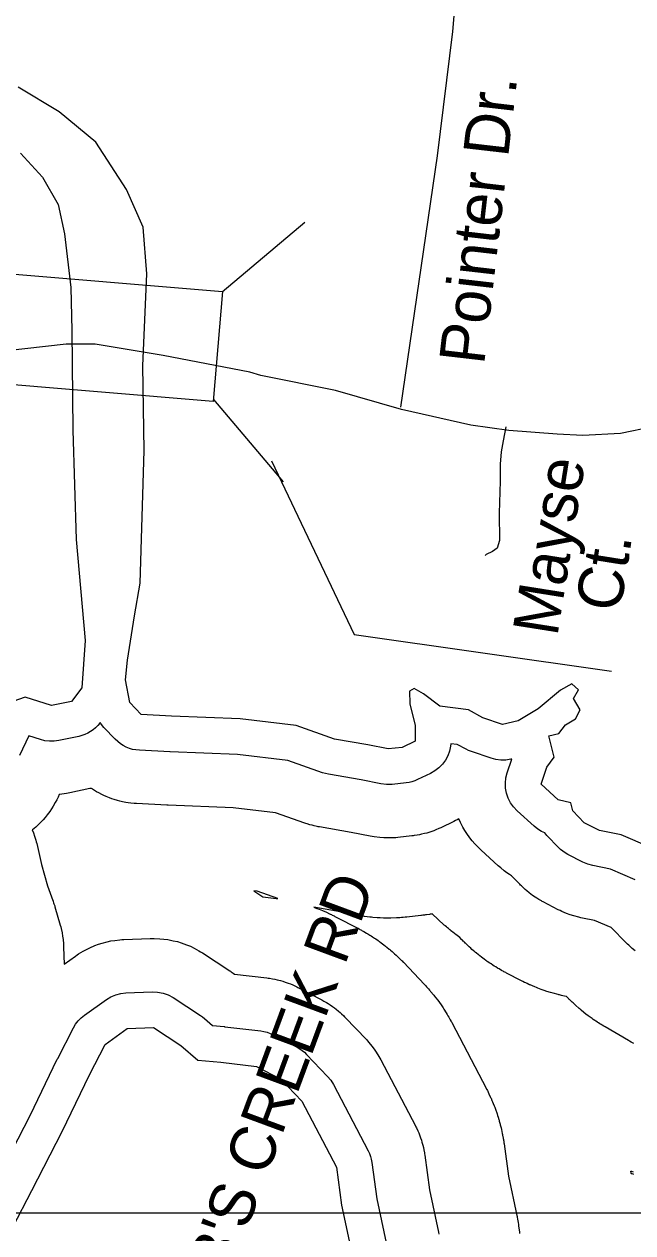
# Model space of a CAD drawing. Extents: x 1950930 to 2061844, y 904556 to 1017002.
# Drawn here: x 1963006 to 1964281, y 987856 to 990391 of the extents above; entities that cross this region are included whole.
import ezdxf

# ---------------------------------------------------------------- set-up
doc = ezdxf.new("R2010")
doc.units = 0
for name, color, linetype in [('Exist Hydrographic Buffer Line', 7, 'Continuous'), ('Exist Hydrographic Lake Shore', 7, 'Continuous'), ('Exist Road Non-System Type 51', 7, 'Continuous'), ('Exist Road Non-System Type 51 Label', 7, 'Continuous'), ('Exist Road Secondary Structure Standard Bridge CELL', 7, 'Continuous'), ('Exist Road Secondary Structure Standard Bridge Number Label', 7, 'Continuous'), ('Exist Road Secondary Type 51 Attributed', 7, 'Continuous'), ('Map Preparation Inset Cut Line', 7, 'Continuous')]:
    doc.layers.add(name, color=color, linetype=linetype)

msp = doc.modelspace()

# ---------------------------------------------------------------- linework, layer by layer
at = {"layer": 'Exist Hydrographic Buffer Line'}
for points in [[(1964286, 988596.5), (1964234.6, 988618.9), (1964197.1, 988626.1), (1964186.6, 988628.9), (1964176.6, 988633.2), (1964145, 988649.5), (1964139.6, 988652.6), (1964134.5, 988656.1), (1964129.7, 988660), (1964125.3, 988664.3), (1964101.3, 988689.4), (1964096.9, 988694.6), (1964089.6, 988698), (1964081.8, 988702.8), (1964074.6, 988708.6), (1964038.6, 988741.3), (1964031.1, 988749.1), (1964024.9, 988758), (1964020, 988767.6), (1964016.5, 988777.8), (1964014.5, 988788.5), (1964014.1, 988799.3), (1964015.2, 988810), (1964017.9, 988820.5), (1964027.6, 988849.6), (1964025.5, 988849.1), (1964015.2, 988847.5), (1964004.7, 988847.3), (1963994.3, 988848.5), (1963984.2, 988851.2), (1963942.8, 988865.4), (1963937.1, 988867.6), (1963931.6, 988870.2), (1963913.3, 988880.1), (1963899.5, 988881.8), (1963899.1, 988876.8), (1963896.9, 988866.5), (1963893.3, 988856.6), (1963888.3, 988847.4), (1963882.1, 988838.9), (1963874.8, 988831.3), (1963866.5, 988824.9), (1963857.3, 988819.7), (1963830.1, 988806.6), (1963824.3, 988804.1), (1963818.3, 988802.1), (1963812.2, 988800.6), (1963805.9, 988799.7), (1963776.5, 988796.4), (1963764.8, 988796), (1963753.1, 988797.5), (1963711.8, 988805.9), (1963643.3, 988817.7), (1963637.1, 988819.1), (1963631.1, 988820.9), (1963558.2, 988846.5), (1963452.3, 988859.3), (1963311.6, 988864.7), (1963311.1, 988864.7), (1963310.6, 988864.7), (1963246.9, 988868), (1963239.8, 988868.7), (1963232.8, 988870), (1963226, 988872.1), (1963219.5, 988874.7), (1963213.2, 988878), (1963207.2, 988881.8), (1963201.6, 988886.2), (1963196.5, 988891.1), (1963172.5, 988916.1), (1963165.6, 988924.6), (1963164.7, 988926), (1963163.9, 988925), (1963159.6, 988919.9), (1963154.9, 988915.2), (1963149.8, 988911), (1963144.4, 988907.2), (1963138.6, 988903.9), (1963132.6, 988901.1), (1963126.3, 988898.9), (1963119.9, 988897.3), (1963078, 988888.5), (1963068.5, 988887.1), (1963058.8, 988886.9), (1963049.1, 988888.1), (1963039.7, 988890.4), (1963015.6, 988898.1), (1962996, 988856.9)], [(1964286, 988447.3), (1964280.2, 988452.2), (1964272.6, 988459), (1964269.8, 988461.5), (1964267.1, 988464.2), (1964235.8, 988496.2), (1964201.2, 988511.3), (1964176.1, 988516.1), (1964172.1, 988516.9), (1964168.2, 988517.9), (1964157.7, 988520.7), (1964150, 988523), (1964142.4, 988526), (1964132.5, 988530.2), (1964128.8, 988531.9), (1964125.1, 988533.7), (1964093.5, 988550), (1964091.5, 988551.1), (1964089.5, 988552.3), (1964084.1, 988555.3), (1964080.1, 988557.7), (1964076.3, 988560.2), (1964071.2, 988563.7), (1964067.4, 988566.4), (1964063.8, 988569.3), (1964059, 988573.2), (1964055.4, 988576.2), (1964052, 988579.3), (1964047.6, 988583.6), (1964045.9, 988585.2), (1964044.3, 988586.9), (1964027, 988605), (1964022.9, 988607.5), (1964017.1, 988611.3), (1964011.6, 988615.5), (1964004.4, 988621.3), (1964001.8, 988623.5), (1963999.2, 988625.8), (1963963.2, 988658.5), (1963960.3, 988661.2), (1963957.5, 988664.1), (1963950, 988671.9), (1963944.7, 988678), (1963939.8, 988684.4), (1963933.5, 988693.2), (1963929.1, 988700), (1963925.1, 988707.1), (1963920.2, 988716.7), (1963916.8, 988724), (1963916.6, 988724.5), (1963912.8, 988722.4), (1963909.3, 988720.5), (1963905.8, 988718.7), (1963878.6, 988705.6), (1963876.5, 988704.6), (1963874.3, 988703.7), (1963868.5, 988701.2), (1963864.1, 988699.4), (1963859.7, 988697.8), (1963853.7, 988695.8), (1963849.2, 988694.4), (1963844.6, 988693.2), (1963838.5, 988691.8), (1963833.9, 988690.7), (1963829.2, 988689.9), (1963823, 988689), (1963820.6, 988688.6), (1963818.3, 988688.3), (1963788.9, 988685.1), (1963784.5, 988684.7), (1963780.1, 988684.4), (1963768.4, 988684.1), (1963759.6, 988684.1), (1963750.9, 988684.9), (1963739.3, 988686.3), (1963734.9, 988687), (1963730.6, 988687.8), (1963691.1, 988695.9), (1963624.3, 988707.4), (1963622, 988707.8), (1963619.7, 988708.2), (1963613.5, 988709.6), (1963609, 988710.7), (1963604.4, 988711.9), (1963598.4, 988713.8), (1963596.2, 988714.5), (1963594, 988715.2), (1963532.6, 988736.8), (1963443.4, 988747.6), (1963307.3, 988752.8), (1963307.2, 988752.8), (1963307, 988752.8), (1963306.5, 988752.8), (1963306.1, 988752.8), (1963305.7, 988752.8), (1963305.2, 988752.8), (1963305, 988752.9), (1963304.8, 988752.9), (1963241.1, 988756.1), (1963238.5, 988756.3), (1963235.8, 988756.5), (1963228.8, 988757.2), (1963223.5, 988757.9), (1963218.3, 988758.8), (1963211.3, 988760.1), (1963206.2, 988761.3), (1963201, 988762.7), (1963194.2, 988764.7), (1963189.2, 988766.3), (1963184.2, 988768.1), (1963177.7, 988770.8), (1963172.8, 988772.9), (1963168, 988775.2), (1963161.7, 988778.5), (1963157.1, 988781), (1963152.6, 988783.8), (1963146.6, 988787.6), (1963145.6, 988788.3), (1963145.4, 988788.2), (1963143, 988787.7), (1963101.1, 988778.9), (1963097.6, 988778.2), (1963094, 988777.6), (1963084.4, 988776.2), (1963078.8, 988775.6), (1963076.4, 988770), (1963073.7, 988764), (1963070.6, 988758.2), (1963066.2, 988750.6), (1963062.8, 988745), (1963059, 988739.6), (1963053.8, 988732.5), (1963049.7, 988727.3), (1963045.4, 988722.4), (1963039.3, 988716), (1963034.7, 988711.4), (1963029.8, 988707), (1963023.1, 988701.3), (1963022.6, 988700.9), (1963022.6, 988700.9), (1963025.1, 988694.6), (1963027.3, 988688), (1963029.9, 988679.2), (1963030.9, 988675.9), (1963031.7, 988672.6), (1963041.9, 988628.8), (1963054.1, 988584), (1963065.6, 988553.2), (1963066, 988552.2), (1963066.3, 988551.1), (1963067.3, 988548.4), (1963068, 988546.3), (1963068.6, 988544.3), (1963069.5, 988541.5), (1963069.8, 988540.5), (1963070.1, 988539.4), (1963081.1, 988500.9), (1963082, 988497.5), (1963082.8, 988494.1), (1963084.8, 988485), (1963086.1, 988478.1), (1963087, 988471.2), (1963087.8, 988461.8), (1963088.1, 988458.4), (1963088.2, 988454.9), (1963089.2, 988419.5), (1963112.9, 988436.4), (1963116.3, 988438.7), (1963119.7, 988440.9), (1963129, 988446.6), (1963136.1, 988450.5), (1963143.4, 988454), (1963153.4, 988458.3), (1963161, 988461.2), (1963168.8, 988463.5), (1963179.3, 988466.3), (1963187.3, 988468.1), (1963195.3, 988469.3), (1963206.1, 988470.5), (1963210.1, 988470.9), (1963214.2, 988471.1), (1963269.3, 988473.3), (1963273.6, 988473.4), (1963277.9, 988473.3), (1963289.5, 988472.9), (1963298.2, 988472.2), (1963306.7, 988470.9), (1963318.1, 988468.7), (1963326.6, 988466.7), (1963334.8, 988464.1), (1963345.7, 988460.1), (1963353.8, 988456.9), (1963361.5, 988453), (1963371.7, 988447.4), (1963375.4, 988445.3), (1963379.1, 988443), (1963436.4, 988405.5), (1963438, 988404.4), (1963439.6, 988403.3), (1963443.9, 988400.3), (1963446, 988398.7), (1963514.4, 988390.7), (1963516.9, 988390.3), (1963519.4, 988390), (1963526.2, 988388.9), (1963531.2, 988387.9), (1963536.1, 988386.7), (1963542.7, 988385), (1963547.6, 988383.6), (1963552.5, 988382), (1963558.9, 988379.7), (1963563.6, 988377.9), (1963568.3, 988375.9), (1963574.5, 988373), (1963576.8, 988371.9), (1963579.1, 988370.7), (1963629.7, 988344.3), (1963631.7, 988343.2), (1963633.7, 988342.1), (1963639.1, 988339), (1963643, 988336.6), (1963646.9, 988334.1), (1963652, 988330.6), (1963655.7, 988327.9), (1963659.3, 988325), (1963664.1, 988321.1), (1963667.6, 988318.1), (1963670.9, 988315), (1963675.4, 988310.7), (1963677, 988309.1), (1963678.6, 988307.4), (1963722.7, 988261.2), (1963725.3, 988258.3), (1963727.8, 988255.3), (1963734.5, 988247.3), (1963739.2, 988241.1), (1963743.6, 988234.6), (1963749, 988225.7), (1963751, 988222.4), (1963752.9, 988219), (1963825.5, 988080.1), (1963826.6, 988078), (1963827.7, 988075.8), (1963830.4, 988070), (1963832.4, 988065.6), (1963834.1, 988061.1), (1963836.4, 988055), (1963838, 988050.5), (1963839.3, 988045.9), (1963841, 988039.6), (1963842.2, 988035), (1963843.2, 988030.2), (1963844.3, 988023.9), (1963844.7, 988021.5), (1963845.1, 988019.1), (1963855.2, 987946.1), (1963873.7, 987857.6), (1963874.6, 987853.2)], [(1964283.1, 988253.3), (1964280.5, 988254.7), (1964278, 988256.1), (1964274.6, 988258), (1964273.3, 988258.7), (1964272, 988259.4), (1964223, 988287.8), (1964221.7, 988288.5), (1964220.5, 988289.2), (1964217.3, 988291.2), (1964214.8, 988292.7), (1964212.4, 988294.2), (1964209.3, 988296.3), (1964208.1, 988297), (1964206.9, 988297.8), (1964198.4, 988303.5), (1964196.1, 988305.1), (1964193.8, 988306.7), (1964187.6, 988311.2), (1964183.1, 988314.6), (1964178.6, 988318.2), (1964172.8, 988323), (1964170.6, 988324.9), (1964168.5, 988326.7), (1964160.9, 988333.5), (1964159.8, 988334.5), (1964158.8, 988335.4), (1964156, 988338), (1964153.9, 988339.9), (1964151.9, 988341.9), (1964149.1, 988344.6), (1964148.1, 988345.6), (1964147.1, 988346.6), (1964142.4, 988351.5), (1964141.6, 988351.6), (1964137.7, 988352.5), (1964134.7, 988353.1), (1964131.8, 988353.8), (1964127.8, 988354.8), (1964126.4, 988355.2), (1964124.9, 988355.5), (1964114.4, 988358.3), (1964111.5, 988359.1), (1964108.6, 988360), (1964100.8, 988362.4), (1964095.1, 988364.3), (1964089.4, 988366.3), (1964081.8, 988369.3), (1964079, 988370.4), (1964076.2, 988371.6), (1964066.2, 988375.8), (1964064.8, 988376.4), (1964063.4, 988377.1), (1964059.7, 988378.7), (1964057, 988380), (1964054.3, 988381.3), (1964050.6, 988383.1), (1964049.3, 988383.8), (1964047.9, 988384.5), (1964016.3, 988400.8), (1964015.5, 988401.2), (1964014.8, 988401.6), (1964012.7, 988402.7), (1964011.2, 988403.6), (1964009.7, 988404.4), (1964007.7, 988405.5), (1964006.9, 988405.9), (1964006.2, 988406.4), (1964000.8, 988409.4), (1963999.3, 988410.3), (1963997.8, 988411.2), (1963993.8, 988413.6), (1963990.9, 988415.4), (1963987.9, 988417.3), (1963984.1, 988419.8), (1963982.6, 988420.7), (1963981.2, 988421.7), (1963976.1, 988425.2), (1963974.7, 988426.2), (1963973.3, 988427.2), (1963969.5, 988429.9), (1963966.7, 988432), (1963963.9, 988434.1), (1963960.3, 988436.9), (1963958.9, 988438), (1963957.6, 988439.1), (1963952.8, 988443), (1963951.5, 988444.1), (1963950.1, 988445.2), (1963946.6, 988448.2), (1963944, 988450.5), (1963941.4, 988452.8), (1963938, 988456), (1963936.7, 988457.1), (1963935.5, 988458.3), (1963931, 988462.6), (1963930.4, 988463.2), (1963929.8, 988463.8), (1963928.1, 988465.5), (1963926.9, 988466.7), (1963925.7, 988467.9), (1963924.1, 988469.6), (1963923.5, 988470.2), (1963922.9, 988470.8), (1963918.6, 988475.3), (1963916, 988477.2), (1963910.5, 988481.3), (1963908.5, 988482.9), (1963906.5, 988484.5), (1963899.2, 988490.3), (1963898.2, 988491.1), (1963897.2, 988491.9), (1963894.6, 988494.1), (1963892.6, 988495.8), (1963890.7, 988497.5), (1963888.1, 988499.8), (1963887.1, 988500.6), (1963886.1, 988501.5), (1963860.5, 988524.8), (1963858.3, 988524.5), (1963856.5, 988524.2), (1963854.8, 988523.9), (1963848.6, 988522.9), (1963847.7, 988522.8), (1963846.8, 988522.7), (1963844.5, 988522.3), (1963842.7, 988522.1), (1963841, 988521.9), (1963838.6, 988521.6), (1963837.7, 988521.5), (1963836.9, 988521.4), (1963807.4, 988518.1), (1963805.8, 988517.9), (1963804.2, 988517.8), (1963799.8, 988517.4), (1963796.5, 988517.1), (1963793.2, 988516.9), (1963788.9, 988516.7), (1963787.2, 988516.6), (1963785.6, 988516.5), (1963773.9, 988516.2), (1963770.6, 988516.1), (1963767.3, 988516.1), (1963758.5, 988516.1), (1963751.9, 988516.3), (1963745.4, 988516.7), (1963736.6, 988517.5), (1963733.4, 988517.8), (1963730.1, 988518.2), (1963718.5, 988519.6), (1963716.8, 988519.8), (1963715.2, 988520.1), (1963710.9, 988520.7), (1963707.6, 988521.2), (1963704.4, 988521.8), (1963700.1, 988522.6), (1963698.4, 988522.9), (1963696.8, 988523.2), (1963659.9, 988530.8), (1963612.9, 988538.9), (1963615.7, 988537.8), (1963617.5, 988537.2), (1963619.2, 988536.5), (1963624, 988534.7), (1963627.5, 988533.3), (1963631.1, 988531.8), (1963635.7, 988529.7), (1963637.5, 988529), (1963639.2, 988528.2), (1963645.4, 988525.3), (1963646.3, 988524.9), (1963647.1, 988524.5), (1963649.4, 988523.4), (1963651.1, 988522.5), (1963652.9, 988521.7), (1963655.1, 988520.5), (1963656, 988520.1), (1963656.8, 988519.6), (1963707.5, 988493.2), (1963708.2, 988492.8), (1963709, 988492.4), (1963711, 988491.3), (1963712.5, 988490.5), (1963714.1, 988489.6), (1963716.1, 988488.5), (1963716.8, 988488.1), (1963717.6, 988487.7), (1963722.9, 988484.6), (1963724.4, 988483.7), (1963725.9, 988482.8), (1963729.8, 988480.5), (1963732.8, 988478.6), (1963735.7, 988476.8), (1963739.5, 988474.2), (1963740.9, 988473.3), (1963742.4, 988472.3), (1963747.4, 988468.8), (1963748.9, 988467.8), (1963750.3, 988466.8), (1963754, 988464.1), (1963756.8, 988462.1), (1963759.5, 988459.9), (1963763.1, 988457.1), (1963764.5, 988456), (1963765.8, 988454.9), (1963770.6, 988451), (1963771.9, 988449.9), (1963773.2, 988448.8), (1963776.7, 988445.8), (1963779.3, 988443.5), (1963781.9, 988441.2), (1963785.3, 988438.1), (1963786.5, 988436.9), (1963787.8, 988435.7), (1963792.2, 988431.4), (1963792.8, 988430.8), (1963793.4, 988430.2), (1963795.1, 988428.6), (1963796.3, 988427.4), (1963797.5, 988426.1), (1963799.1, 988424.5), (1963799.7, 988423.9), (1963800.3, 988423.3), (1963844.4, 988377), (1963845.4, 988375.9), (1963846.4, 988374.8), (1963849, 988372), (1963851, 988369.8), (1963852.9, 988367.6), (1963855.4, 988364.6), (1963856.4, 988363.5), (1963857.3, 988362.4), (1963863.9, 988354.4), (1963865.8, 988352.1), (1963867.6, 988349.8), (1963872.3, 988343.6), (1963875.8, 988338.9), (1963879.2, 988334.1), (1963883.5, 988327.6), (1963885.1, 988325.2), (1963886.6, 988322.7), (1963892.1, 988313.8), (1963892.8, 988312.6), (1963893.6, 988311.3), (1963895.6, 988308), (1963897.1, 988305.4), (1963898.5, 988302.9), (1963900.3, 988299.4), (1963901, 988298.2), (1963901.7, 988296.9), (1963974.4, 988158.1), (1963974.8, 988157.3), (1963975.2, 988156.4), (1963976.3, 988154.3), (1963977.1, 988152.7), (1963977.9, 988151.1), (1963979, 988148.9), (1963979.4, 988148.1), (1963979.7, 988147.3), (1963982.5, 988141.4), (1963983.2, 988139.8), (1963984, 988138.1), (1963985.9, 988133.7), (1963987.4, 988130.4), (1963988.7, 988127.1), (1963990.5, 988122.6), (1963991.2, 988120.9), (1963991.8, 988119.2), (1963994, 988113.1), (1963994.6, 988111.4), (1963995.2, 988109.7), (1963996.8, 988105.2), (1963997.9, 988101.7), (1963999, 988098.3), (1964000.4, 988093.7), (1964000.9, 988091.9), (1964001.4, 988090.2), (1964003.1, 988084), (1964003.5, 988082.2), (1964004, 988080.5), (1964005.2, 988075.8), (1964006, 988072.3), (1964006.8, 988068.7), (1964007.7, 988064), (1964008.1, 988062.2), (1964008.4, 988060.5), (1964009.6, 988054.1), (1964009.7, 988053.2), (1964009.9, 988052.3), (1964010.3, 988050), (1964010.6, 988048.2), (1964010.9, 988046.4), (1964011.2, 988044), (1964011.4, 988043.1), (1964011.5, 988042.2), (1964020.8, 987974.9), (1964038.2, 987892), (1964038.5, 987890.4), (1964038.8, 987888.7), (1964039.7, 987884.3), (1964040.2, 987881), (1964040.8, 987877.7), (1964041.4, 987873.3), (1964041.7, 987871.6), (1964041.9, 987869.9), (1964043.4, 987858.1), (1964043.8, 987854.7)], [(1962954.7, 987979.4), (1963018, 988101.8), (1963074.8, 988219.8), (1963075.3, 988220.8), (1963075.8, 988221.8), (1963108.8, 988285.7), (1963113.3, 988293.3), (1963118.7, 988300.3), (1963124.9, 988306.7), (1963131.8, 988312.2), (1963178.1, 988345.3), (1963187.4, 988351), (1963197.4, 988355.2), (1963207.9, 988358), (1963218.7, 988359.2), (1963273.7, 988361.4), (1963285.3, 988361), (1963296.7, 988358.8), (1963307.6, 988354.8), (1963317.8, 988349.2), (1963375, 988311.8), (1963379.3, 988308.8), (1963383.4, 988305.4), (1963400.3, 988290.7), (1963424.4, 988288.5), (1963425.4, 988288.4), (1963426.4, 988288.3), (1963501.3, 988279.4), (1963508, 988278.3), (1963514.6, 988276.6), (1963521, 988274.3), (1963527.2, 988271.4), (1963577.9, 988245), (1963583.2, 988241.9), (1963588.3, 988238.4), (1963593.1, 988234.5), (1963597.5, 988230.2), (1963641.5, 988183.9), (1963648.2, 988175.9), (1963653.7, 988167), (1963726.3, 988028.2), (1963729.1, 988022.4), (1963731.3, 988016.3), (1963733, 988010.1), (1963734.2, 988003.7), (1963744.8, 987926.9), (1963764.1, 987834.7)], [(1964282.4, 987983.3), (1964279.5, 987984.2), (1964278.5, 987984.5), (1964277.4, 987984.8), (1964276.1, 987985.2), (1964277, 987981), (1964278, 987980.6), (1964279.5, 987980), (1964281, 987979.4), (1964283, 987978.6)]]:
    msp.add_lwpolyline(points, dxfattribs=at)
msp.add_lwpolyline([(1963537.2, 988557.1), (1963494.2, 988572.2), (1963487.1, 988573.1), (1963505.8, 988560.8), (1963534, 988557.5), (1963535, 988557.4), (1963535.9, 988557.3)], close=True, dxfattribs=at)
at = {"layer": 'Exist Hydrographic Lake Shore'}
for points in [[(1964316.8, 988664.9), (1964256.9, 988691), (1964211.1, 988699.8), (1964179.5, 988716.1), (1964155.5, 988741.2), (1964151.2, 988757.5), (1964125, 988764.1), (1964089.1, 988796.8), (1964101.1, 988832.8), (1964116.3, 988853.5), (1964105.4, 988898.2), (1964126.1, 988903.6), (1964140.3, 988921.1), (1964161, 988934.2), (1964170.8, 988952.7), (1964156.6, 988976.7), (1964167.5, 988995.2), (1964153.4, 989007.2), (1964129.4, 988994.1), (1964082.5, 988954.9), (1964041.1, 988929.8), (1964008.4, 988922.2), (1963967, 988936.3), (1963936.5, 988952.7), (1963876.6, 988960.3), (1963842.3, 988986.5), (1963822.7, 988997.4), (1963812.9, 988991.9), (1963814, 988965.8), (1963824.9, 988920), (1963824.9, 988887.3), (1963797.6, 988874.2), (1963768.2, 988870.9), (1963725.7, 988879.7), (1963656, 988891.6), (1963575.4, 988920), (1963458.2, 988934.2), (1963314.4, 988939.6), (1963250.7, 988942.9), (1963226.7, 988968), (1963218, 989015.9), (1963222.4, 989057.4), (1963236.5, 989150), (1963248.5, 989218.7), (1963257.2, 989496.7), (1963254, 989674.5), (1963262.7, 989867.4), (1963255.1, 989965.6), (1963220.2, 990044.1), (1963155.9, 990143.3), (1963078.6, 990207.6), (1962993, 990258.8)], [(1962997.6, 990120.9), (1963043.9, 990070.2), (1963076.9, 990012.9), (1963090.1, 989951.2), (1963103.3, 989838.8), (1963105.5, 989748.5), (1963107.7, 989539.2), (1963114.3, 989310), (1963133.1, 989098.5), (1963126.4, 988999.3), (1963104.4, 988970.7), (1963062.6, 988961.8), (1963007.5, 988979.5), (1962970.1, 988966.3)], [(1962981.7, 987867.8), (1963021.3, 987944.9), (1963085.2, 988068.3), (1963142.4, 988187.3), (1963175.4, 988251.2), (1963221.7, 988284.3), (1963276.7, 988286.5), (1963334, 988249), (1963369.2, 988218.2), (1963417.7, 988213.8), (1963492.5, 988205), (1963543.2, 988178.5), (1963587.2, 988132.2), (1963659.9, 987993.4), (1963670.9, 987914.1), (1963690.7, 987819.3)]]:
    msp.add_lwpolyline(points, dxfattribs=at)
at = {"layer": 'Exist Road Non-System Type 51'}
for points in [[(1963794.9, 989587.8), (1963871.9, 990115.3), (1963903.9, 990376.1), (1963920.6, 990575.6), (1963916, 990598.9), (1963920.4, 990641.3), (1963921.5, 990690.2), (1963924, 990703.6)], [(1964014.8, 989546.2), (1964009.4, 989517.2), (1964005.1, 989493.9), (1964003, 989468.4), (1964003, 989432.4), (1964000.9, 989365.6), (1964001.9, 989308.2), (1963996.6, 989292.3), (1963987.2, 989285.2), (1963974, 989278.5), (1963971.9, 989276.8)]]:
    msp.add_lwpolyline(points, dxfattribs=at)
at = {"layer": 'Exist Road Secondary Structure Standard Bridge CELL'}
for p, q in [((1963420.8, 989829.4), (1963593.5, 989975.7)), ((1963402, 989603.8), (1963548.3, 989431.1))]:
    msp.add_line(p, q, dxfattribs=at)
msp.add_lwpolyline([(1962926.8, 989871.5), (1963420.9, 989830.5), (1963401.7, 989599.7), (1962907.6, 989640.8)], close=True, dxfattribs=at)
at = {"layer": 'Exist Road Secondary Structure Standard Bridge Number Label'}
msp.add_lwpolyline([(1963523.8, 989475.4), (1963697.5, 989111), (1964236.8, 989033.9)], dxfattribs=at)
at = {"layer": 'Exist Road Secondary Type 51 Attributed'}
for points in [[(1963154.2, 989720), (1963093.5, 989720), (1962925.5, 989701), (1962806.8, 989669.5), (1962717.8, 989645.1), (1962656.8, 989617.2), (1962541.6, 989568.3), (1962389.3, 989454.3), (1962102.5, 989258.2), (1961946.7, 989150.2), (1961726.6, 988994.9), (1961427.1, 988799.9), (1961312, 988726.1), (1961203.6, 988676.5), (1961146.3, 988655.6), (1961066, 988642.3), (1960967.4, 988641.2), (1960868.9, 988647.9), (1960590.9, 988643.4), (1960448.9, 988640.1)], [(1964323.3, 989546.8), (1964255.1, 989532.3), (1964176.3, 989528.4), (1964122.5, 989531), (1964021.5, 989538.9), (1963941.6, 989550.1), (1963796.4, 989583.2), (1963657.7, 989622.9), (1963501.5, 989654), (1963478.8, 989661), (1963296.5, 989696), (1963154.2, 989720)]]:
    msp.add_lwpolyline(points, dxfattribs=at)
at = {"layer": 'Map Preparation Inset Cut Line'}
msp.add_lwpolyline([(1967866.9, 989571.9), (1967866.9, 987897.3), (1962048.6, 987897.3), (1962048.6, 989188.5)], dxfattribs=at)

# ---------------------------------------------------------------- texts
at = {"layer": 'Exist Road Non-System Type 51 Label'}
for s, rotation, p in [('Pointer Dr.', 83.402, (1963969.4, 989675)), ('Mayse', 80.9595, (1964122.9, 989105.1)), ('  Ct.', 80.9595, (1964243.4, 989085.9)), ("  COBB'S CREEK RD", 69.6842, (1963313.7, 987432.6))]:
    msp.add_text(s, height=95, rotation=rotation, dxfattribs=at).set_placement(p)

doc.saveas('drawing.dxf')
